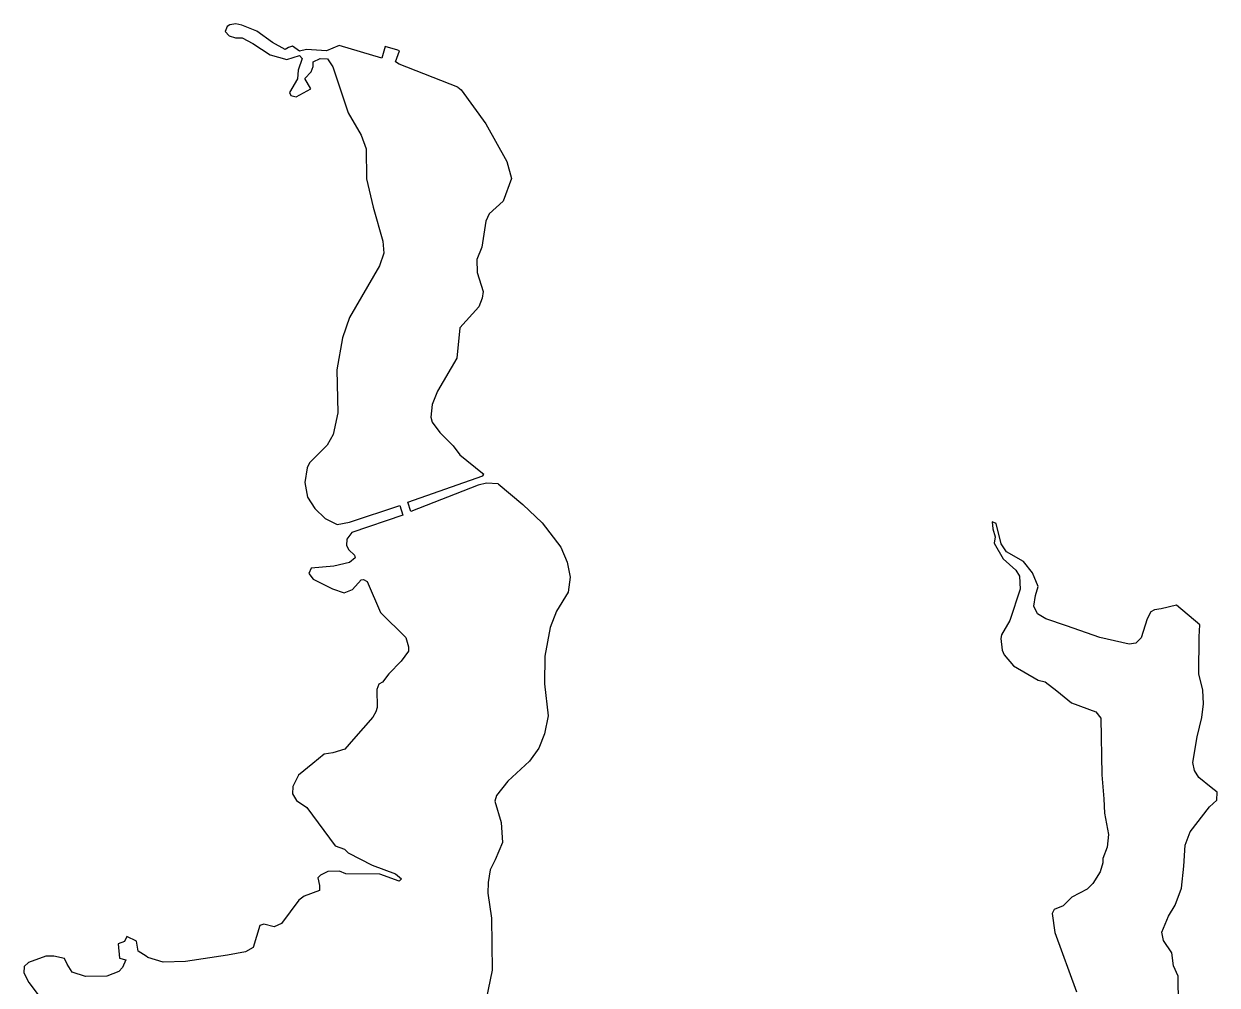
# Model space of a CAD drawing. Extents: x 0 to 2603, y -226 to 830.
# Drawn here: x 317.004 to 320.838, y 537.346 to 540.434 of the extents above; entities that cross this region are included whole.
import ezdxf

# ---------------------------------------------------------------- set-up
doc = ezdxf.new("R2010")
doc.units = 0
doc.layers.add('CT_TSH_Map_Town_Limits', color=7, linetype='Continuous')

msp = doc.modelspace()

# ---------------------------------------------------------------- linework, layer by layer
at = {"layer": 'CT_TSH_Map_Town_Limits'}
for points in [[(318.1649, 540.3613), (318.154, 540.3241), (318.0173, 540.3643), (317.9763, 540.3472), (317.9119, 540.3518), (317.8888, 540.3465), (317.8667, 540.3618), (317.854, 540.3578), (317.8436, 540.3513), (317.8022, 540.3742), (317.7518, 540.4098), (317.704, 540.43), (317.6848, 540.4337), (317.6654, 540.4309), (317.6564, 540.4257), (317.6502, 540.409), (317.6632, 540.395), (317.6838, 540.3886), (317.7056, 540.3888), (317.7392, 540.3711), (317.7949, 540.3342), (317.849, 540.3191), (317.8888, 540.3323), (317.8979, 540.322), (317.8853, 540.2846), (317.8831, 540.2576), (317.8577, 540.2137), (317.8616, 540.2034), (317.8784, 540.1997), (317.9258, 540.2246), (317.9062, 540.2578), (317.9266, 540.2799), (317.9329, 540.2966), (317.9328, 540.3121), (317.9559, 540.3225), (317.9791, 540.3214), (317.996, 540.2959), (318.046, 540.1482), (318.0878, 540.0765), (318.1036, 540.0329), (318.1044, 539.9363), (318.1256, 539.8452), (318.1574, 539.736), (318.1602, 539.6974), (318.1465, 539.6562), (318.0499, 539.4907), (318.0274, 539.4248), (318.0088, 539.323), (318.0124, 539.1839), (317.9975, 539.1144), (317.9786, 539.0808), (317.9211, 539.0237), (317.9135, 539.0082), (317.9062, 538.9605), (317.9155, 538.913), (317.939, 538.8771), (317.9714, 538.8452), (318.0101, 538.8262), (318.05, 538.8329), (318.2117, 538.8869), (318.2211, 538.8562), (318.058, 538.7996), (318.0414, 538.7788), (318.0403, 538.7582), (318.0481, 538.7441), (318.0663, 538.7276), (318.0677, 538.7185), (318.0498, 538.7042), (317.9997, 538.6922), (317.9264, 538.6852), (317.9188, 538.6684), (317.933, 538.6505), (317.9951, 538.6188), (318.0325, 538.6063), (318.0595, 538.6167), (318.0875, 538.6479), (318.0952, 538.6492), (318.1069, 538.6429), (318.1501, 538.5429), (318.2305, 538.4625), (318.2398, 538.4329), (318.2399, 538.4187), (318.2157, 538.3863), (318.1761, 538.3461), (318.1558, 538.3189), (318.1443, 538.3124), (318.1379, 538.2956), (318.1384, 538.2377), (318.1346, 538.2235), (318.1245, 538.2068), (318.0633, 538.1367), (318.0351, 538.1044), (317.9966, 538.0925), (317.9683, 538.0883), (317.9326, 538.0585), (317.8866, 538.0208), (317.8675, 537.9846), (317.8664, 537.9602), (317.8794, 537.9396), (317.913, 537.9167), (318.0041, 537.794)], [(318.2106, 540.3468), (318.2054, 540.3489), (318.1649, 540.3613)], [(318.3981, 540.2308), (318.2096, 540.3039), (318.1979, 540.3116), (318.2106, 540.3468)], [(318.3981, 540.2308), (318.4084, 540.2218), (318.4878, 540.1131), (318.5557, 539.9914), (318.5702, 539.9374), (318.5438, 539.8639), (318.499, 539.8236), (318.4876, 539.8005), (318.4754, 539.7167), (318.4591, 539.6766), (318.4606, 539.6355), (318.4792, 539.5737), (318.4767, 539.5532), (318.4654, 539.5247), (318.4041, 539.4574), (318.3946, 539.3595), (318.3325, 539.2535), (318.3161, 539.2109), (318.3112, 539.1709), (318.3152, 539.1542), (318.3398, 539.1209), (318.3827, 539.0788), (318.4048, 539.0494), (318.4773, 538.9908), (318.4812, 538.987)], [(318.5278, 538.9564), (318.4905, 538.9586), (318.4635, 538.9521), (318.2467, 538.8679), (318.2375, 538.8975), (318.4786, 538.9818), (318.4812, 538.987)], [(318.5278, 538.9564), (318.6068, 538.8901), (318.6691, 538.8314), (318.7289, 538.7534), (318.7499, 538.7045), (318.7593, 538.6571), (318.7532, 538.6081), (318.715, 538.5473), (318.6949, 538.4944), (318.6776, 538.4028), (318.677, 538.314), (318.6881, 538.2112), (318.677, 538.1533), (318.658, 538.1068), (318.6288, 538.0653), (318.5585, 538.0016), (318.5228, 537.955), (318.5165, 537.937), (318.5377, 537.869), (318.542, 537.8046), (318.518, 537.7491), (318.5016, 537.7168), (318.4955, 537.6755), (318.4945, 537.642), (318.5067, 537.5611), (318.508, 537.3938), (318.4895, 537.3009)], [(320.2159, 538.7072), (320.1615, 538.7377), (320.1446, 538.7633), (320.1286, 538.8288), (320.1157, 538.8339), (320.1172, 538.8119), (320.1251, 538.7863), (320.1214, 538.7656), (320.1501, 538.7156), (320.1916, 538.6787), (320.2033, 538.6595), (320.205, 538.6182), (320.1723, 538.5176), (320.1456, 538.4711), (320.143, 538.4595)], [(320.7072, 538.5669), (320.6585, 538.555), (320.6366, 538.5521), (320.6251, 538.5457), (320.6136, 538.5224), (320.5936, 538.4618), (320.577, 538.445), (320.5551, 538.4409), (320.461, 538.4633), (320.3538, 538.4998), (320.288, 538.5224), (320.2609, 538.5389), (320.2491, 538.5632), (320.254, 538.5981), (320.2627, 538.6265), (320.2445, 538.67), (320.2159, 538.7072)], [(320.7824, 538.5031), (320.7072, 538.5669)], [(320.7802, 538.4645), (320.7824, 538.5031)], [(320.143, 538.4595), (320.1472, 538.4221), (320.1538, 538.4068), (320.1837, 538.3723), (320.2626, 538.3253), (320.2858, 538.3203), (320.3234, 538.291), (320.37, 538.2528), (320.4487, 538.2239), (320.4643, 538.2034), (320.4671, 538.0218), (320.4741, 537.9447), (320.4758, 537.8985), (320.4892, 537.8303), (320.4843, 537.7891), (320.4704, 537.7529), (320.4706, 537.7387), (320.4618, 537.7103), (320.4389, 537.6729), (320.421, 537.6548), (320.3711, 537.6286), (320.3429, 537.6013), (320.3147, 537.5895), (320.3084, 537.5766), (320.3166, 537.5149), (320.3863, 537.325)], [(320.7156, 537.1937), (320.7129, 537.3751), (320.6984, 537.4085), (320.6929, 537.4497), (320.6655, 537.4894), (320.6602, 537.5163), (320.6817, 537.568), (320.7033, 537.6029), (320.7235, 537.6571), (320.7306, 537.7279), (320.7353, 537.7962), (320.7517, 537.8388), (320.8141, 537.9191), (320.8371, 537.9399), (320.8381, 537.9656), (320.8187, 537.9809), (320.7798, 538.0128), (320.7655, 538.0359), (320.7602, 538.0615), (320.7737, 538.144), (320.7887, 538.206), (320.7947, 538.2497), (320.7918, 538.2935), (320.7798, 538.3461), (320.7802, 538.4645)], [(318.0041, 537.794), (318.0339, 537.7826), (318.0455, 537.7711), (318.123, 537.7318), (318.1979, 537.7041), (318.2174, 537.6875), (318.2097, 537.6798), (318.1477, 537.7024), (318.0383, 537.7041), (318.0177, 537.7117), (317.9803, 537.7115), (317.9573, 537.6996), (317.9484, 537.6905), (317.9537, 537.6661), (317.9538, 537.6506), (317.9038, 537.6322), (317.8871, 537.6192), (317.831, 537.5441), (317.8081, 537.5337), (317.7745, 537.5424), (317.7617, 537.5372), (317.7404, 537.4675), (317.716, 537.4531), (317.6581, 537.4424)], [(317.397, 537.4391), (317.371, 537.4556), (317.3656, 537.4877), (317.3346, 537.5028), (317.327, 537.4862), (317.3065, 537.4783), (317.3107, 537.4332), (317.3313, 537.4269), (317.32, 537.4024), (317.3084, 537.3895), (317.27, 537.3751), (317.2018, 537.3744), (317.1592, 537.3882), (317.1422, 537.4138), (317.1344, 537.4319), (317.0996, 537.4393), (317.0739, 537.4391), (317.0187, 537.4193), (317.0046, 537.4064), (317.0036, 537.3858), (317.0191, 537.355), (317.0621, 537.2974), (317.0675, 537.2678), (317.0638, 537.2537)], [(317.6581, 537.4424), (317.5232, 537.4221), (317.4511, 537.4201), (317.4022, 537.4352), (317.397, 537.4391)]]:
    msp.add_lwpolyline(points, dxfattribs=at)

doc.saveas('drawing.dxf')
